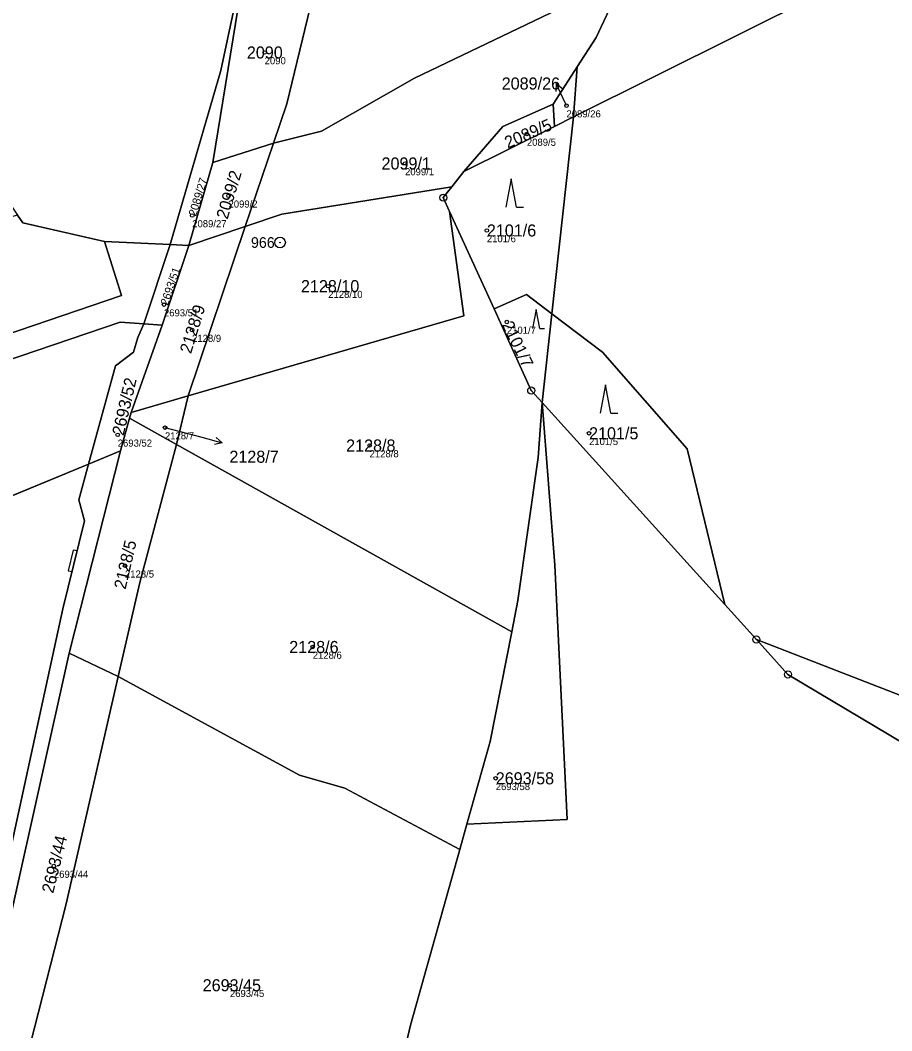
# Model space of a CAD drawing. Extents: x -761891 to -756141, y -1178507 to -1171885.
# Drawn here: x -757305.4 to -757182.7, y -1174721.1 to -1174578.8 of the extents above; entities that cross this region are included whole.
import ezdxf

# ---------------------------------------------------------------- set-up
doc = ezdxf.new("R2010")
doc.units = 0
for name, color, linetype in [('Definiční body', 7, 'Continuous'), ('Hranice parcel', 7, 'Continuous'), ('Parcelní čísla', 7, 'Continuous'), ('Polygon parcely', 7, 'Continuous'), ('Pop  PČ popisy', 7, 'Continuous'), ('Věcná břemena k části', 7, 'Continuous'), ('Značky bodu BP', 7, 'Continuous'), ('Značky kultur', 7, 'Continuous')]:
    doc.layers.add(name, color=color, linetype=linetype)

msp = doc.modelspace()

# ---------------------------------------------------------------- linework, layer by layer
at = {"layer": 'Definiční body'}
for centre in [(-757270.99, -1174583.3), (-757228.49, -1174590.78), (-757234.06, -1174594.78), (-757251.22, -1174598.93), (-757276.08, -1174603.48), (-757281.19, -1174606.25), (-757239.7, -1174608.36), (-757262.04, -1174616.2), (-757285.17, -1174618.8), (-757236.88, -1174621.25), (-757281.21, -1174622.39), (-757285.03, -1174636.12), (-757225.31, -1174636.92), (-757291.68, -1174637.14), (-757256.21, -1174638.64), (-757290.66, -1174655.57), (-757264.22, -1174667.01), (-757238.45, -1174685.5), (-757300.67, -1174697.85), (-757275.88, -1174714.64)]:
    msp.add_circle(centre, 0.25, dxfattribs=at)
at = {"layer": 'Hranice parcel'}
for p, q in [((-757123.8, -1174540.68), (-757227.5, -1174592.38)), ((-757230.36, -1174590.6), (-757226.99, -1174585.34)), ((-757226.99, -1174585.34), (-757227.5, -1174592.38)), ((-757230.19, -1174593.72), (-757230.36, -1174590.6)), ((-757227.5, -1174592.38), (-757230.53, -1174620.09)), ((-757227.5, -1174592.38), (-757230.19, -1174593.72)), ((-757230.19, -1174593.72), (-757242.95, -1174600.08)), ((-757278.29, -1174598.8), (-757269.76, -1174596.06)), ((-757273.74, -1174607.81), (-757269.76, -1174596.06)), ((-757278.29, -1174598.8), (-757281.66, -1174610.49)), ((-757242.95, -1174600.08), (-757244.65, -1174602.24)), ((-757305.05, -1174607.29), (-757305.78, -1174606.21)), ((-757244.95, -1174605.67), (-757238.69, -1174619.41)), ((-757293.54, -1174609.9), (-757305.05, -1174607.29)), ((-757281.77, -1174631.66), (-757273.74, -1174607.81)), ((-757281.66, -1174610.49), (-757273.74, -1174607.81)), ((-757293.54, -1174609.9), (-757284.28, -1174610.36)), ((-757287.99, -1174621.52), (-757284.28, -1174610.36)), ((-757281.66, -1174610.49), (-757285.43, -1174621.71)), ((-757284.28, -1174610.36), (-757281.66, -1174610.49)), ((-757238.69, -1174619.41), (-757234.11, -1174617.37)), ((-757234.11, -1174617.37), (-757230.53, -1174620.09)), ((-757238.69, -1174619.41), (-757233.45, -1174630.9)), ((-757230.53, -1174620.09), (-757231.89, -1174632.58)), ((-757230.53, -1174620.09), (-757223.41, -1174625.49)), ((-757285.43, -1174621.71), (-757289.8, -1174634)), ((-757287.99, -1174621.52), (-757285.43, -1174621.71)), ((-757233.45, -1174630.9), (-757231.89, -1174632.58)), ((-757281.77, -1174631.66), (-757289.8, -1174634)), ((-757283.39, -1174638.48), (-757281.77, -1174631.66)), ((-757206.2, -1174661.03), (-757231.89, -1174632.58)), ((-757290.03, -1174634.78), (-757291.3, -1174639.4)), ((-757289.8, -1174634), (-757290.03, -1174634.78)), ((-757290.03, -1174634.78), (-757283.39, -1174638.48)), ((-757291.3, -1174639.4), (-757298.5, -1174667.87)), ((-757295.79, -1174641.25), (-757291.3, -1174639.4)), ((-757283.39, -1174638.48), (-757236.2, -1174664.86)), ((-757416.09, -1174690.9), (-757295.79, -1174641.25)), ((-757201.75, -1174665.95), (-757206.2, -1174661.03)), ((-757176.72, -1174675.68), (-757201.75, -1174665.95)), ((-757298.5, -1174667.87), (-757310.55, -1174721.65)), ((-757298.5, -1174667.87), (-757291.6, -1174671.17)), ((-757243.51, -1174695.54), (-757242.5, -1174691.95))]:
    msp.add_line(p, q, dxfattribs=at)
for points in [[(-757269.76, -1174596.06), (-757267.89, -1174590.55), (-757263.11, -1174570.89)], [(-757284.28, -1174610.36), (-757277.14, -1174585.86), (-757274.34, -1174572.62)], [(-757274.34, -1174572.62), (-757274.74, -1174576.9), (-757278.29, -1174598.8)], [(-757226.99, -1174585.34), (-757224.32, -1174581.18), (-757220.37, -1174572.74)], [(-757226.28, -1174575.58), (-757249.88, -1174586.9), (-757263, -1174594.39), (-757269.76, -1174596.06)], [(-757242.95, -1174600.08), (-757237.47, -1174593.73), (-757230.36, -1174590.6)], [(-757273.74, -1174607.81), (-757268.58, -1174606.07), (-757244.65, -1174602.24)], [(-757244.65, -1174602.24), (-757245.83, -1174603.74), (-757244.95, -1174605.67)], [(-757244.95, -1174605.67), (-757242.93, -1174620.38), (-757281.77, -1174631.66)], [(-757418.37, -1174667.51), (-757332.66, -1174631.63), (-757291.17, -1174617.5), (-757293.54, -1174609.9)], [(-757438.65, -1174676.61), (-757426.45, -1174674.68), (-757331.41, -1174634.9), (-757291.35, -1174621.26), (-757287.99, -1174621.52)], [(-757295.79, -1174641.25), (-757292, -1174627.42), (-757289.48, -1174625.51), (-757288.83, -1174623.42), (-757287.99, -1174621.52)], [(-757223.41, -1174625.49), (-757211.48, -1174639.13), (-757206.2, -1174661.03)], [(-757231.89, -1174632.58), (-757230.11, -1174655.47), (-757228.41, -1174691.28), (-757242.5, -1174691.95)], [(-757236.2, -1174664.86), (-757235.34, -1174660.45), (-757232.46, -1174640.33), (-757231.89, -1174632.58)], [(-757283.39, -1174638.48), (-757288.57, -1174657.93), (-757291.6, -1174671.17)], [(-757329.67, -1174778.07), (-757328.15, -1174768.04), (-757311.35, -1174716.27), (-757299.41, -1174661.64), (-757296.34, -1174649.25), (-757297.17, -1174646.29), (-757295.79, -1174641.25)], [(-757242.5, -1174691.95), (-757239.24, -1174680.34), (-757236.2, -1174664.86)], [(-757201.75, -1174665.95), (-757197.3, -1174670.88), (-757174.71, -1174684.35), (-757160.8, -1174691.26)], [(-757291.6, -1174671.17), (-757298.92, -1174703.17), (-757305.03, -1174727.06)], [(-757291.6, -1174671.17), (-757266.08, -1174685.05), (-757259.71, -1174686.88), (-757243.51, -1174695.54)], [(-757261.94, -1174769.24), (-757250.47, -1174720.28), (-757243.51, -1174695.54)]]:
    msp.add_lwpolyline(points, dxfattribs=at)
at = {"layer": 'Polygon parcely'}
for points in [[(-757277.14, -1174585.86), (-757274.34, -1174572.62), (-757272.91, -1174557.3), (-757273.22, -1174544.36), (-757275.07, -1174516.25), (-757277.16, -1174485.17), (-757278.76, -1174461.42), (-757365.25, -1174502.7), (-757376.7, -1174506.94), (-757366.44, -1174515.76), (-757359.16, -1174526.61), (-757343.07, -1174550.61), (-757327.87, -1174573.27), (-757314.55, -1174593.13), (-757305.78, -1174606.21), (-757305.05, -1174607.29), (-757293.54, -1174609.9), (-757284.28, -1174610.36)], [(-757190.02, -1174504.8), (-757205.55, -1174539.98), (-757220.37, -1174572.74), (-757224.32, -1174581.18), (-757226.99, -1174585.34), (-757227.5, -1174592.38), (-757123.8, -1174540.68), (-757113.37, -1174524.59), (-757161.58, -1174500.61), (-757185.43, -1174489.63)], [(-757123.8, -1174540.68), (-757227.5, -1174592.38), (-757230.53, -1174620.09), (-757223.41, -1174625.49), (-757211.48, -1174639.13), (-757206.2, -1174661.03), (-757201.75, -1174665.95), (-757176.72, -1174675.68), (-757173.64, -1174668.35), (-756993.4, -1174580.8), (-757034, -1174564.9), (-757096.17, -1174530.33)], [(-757263.11, -1174570.89), (-757267.89, -1174590.55), (-757269.76, -1174596.06), (-757263, -1174594.39), (-757249.88, -1174586.9), (-757226.28, -1174575.58), (-757225.87, -1174569.92), (-757213.82, -1174543.91), (-757262.18, -1174566.86)], [(-757267.89, -1174590.55), (-757263.11, -1174570.89), (-757263.22, -1174567.35), (-757274.34, -1174572.62), (-757274.74, -1174576.9), (-757278.29, -1174598.8), (-757269.76, -1174596.06)], [(-757281.66, -1174610.49), (-757278.29, -1174598.8), (-757274.74, -1174576.9), (-757274.34, -1174572.62), (-757277.14, -1174585.86), (-757284.28, -1174610.36)], [(-757226.28, -1174575.58), (-757249.88, -1174586.9), (-757263, -1174594.39), (-757269.76, -1174596.06), (-757273.74, -1174607.81), (-757268.58, -1174606.07), (-757244.65, -1174602.24), (-757242.95, -1174600.08), (-757237.47, -1174593.73), (-757230.36, -1174590.6), (-757226.99, -1174585.34), (-757224.32, -1174581.18), (-757220.37, -1174572.74)], [(-757230.19, -1174593.72), (-757227.5, -1174592.38), (-757226.99, -1174585.34), (-757230.36, -1174590.6)], [(-757230.36, -1174590.6), (-757237.47, -1174593.73), (-757242.95, -1174600.08), (-757230.19, -1174593.72)], [(-757244.65, -1174602.24), (-757245.83, -1174603.74), (-757244.95, -1174605.67), (-757238.69, -1174619.41), (-757234.11, -1174617.37), (-757230.53, -1174620.09), (-757227.5, -1174592.38), (-757230.19, -1174593.72), (-757242.95, -1174600.08)], [(-757281.66, -1174610.49), (-757273.74, -1174607.81), (-757269.76, -1174596.06), (-757278.29, -1174598.8)], [(-757383.56, -1174628.88), (-757409.63, -1174647.86), (-757438.59, -1174642.88), (-757475.02, -1174659.61), (-757470.72, -1174670.54), (-757446.31, -1174659.44), (-757442.48, -1174657.59), (-757420.33, -1174660.78), (-757418.37, -1174667.51), (-757332.66, -1174631.63), (-757291.17, -1174617.5), (-757293.54, -1174609.9), (-757305.05, -1174607.29), (-757305.78, -1174606.21), (-757316.5, -1174609.22), (-757323.89, -1174597.68), (-757387.26, -1174622.49)], [(-757273.74, -1174607.81), (-757281.77, -1174631.66), (-757242.93, -1174620.38), (-757244.95, -1174605.67), (-757245.83, -1174603.74), (-757244.65, -1174602.24), (-757268.58, -1174606.07)], [(-757232.46, -1174640.33), (-757231.89, -1174632.58), (-757233.45, -1174630.9), (-757238.69, -1174619.41), (-757244.95, -1174605.67), (-757242.93, -1174620.38), (-757281.77, -1174631.66), (-757283.39, -1174638.48), (-757236.2, -1174664.86), (-757235.34, -1174660.45)], [(-757285.43, -1174621.71), (-757289.8, -1174634), (-757281.77, -1174631.66), (-757273.74, -1174607.81), (-757281.66, -1174610.49)], [(-757285.43, -1174621.71), (-757281.66, -1174610.49), (-757284.28, -1174610.36), (-757287.99, -1174621.52)], [(-757233.45, -1174630.9), (-757231.89, -1174632.58), (-757230.53, -1174620.09), (-757234.11, -1174617.37), (-757238.69, -1174619.41)], [(-757231.89, -1174632.58), (-757206.2, -1174661.03), (-757211.48, -1174639.13), (-757223.41, -1174625.49), (-757230.53, -1174620.09)], [(-757289.48, -1174625.51), (-757288.83, -1174623.42), (-757287.99, -1174621.52), (-757291.35, -1174621.26), (-757331.41, -1174634.9), (-757426.45, -1174674.68), (-757438.65, -1174676.61), (-757530.17, -1174719.02), (-757678.67, -1174782.52), (-757827.8, -1174846.29), (-757825.79, -1174859.97), (-757693.73, -1174805.47), (-757647.06, -1174786.21), (-757625.7, -1174777.4), (-757603.77, -1174768.35), (-757572.31, -1174755.37), (-757550.49, -1174746.36), (-757528.71, -1174737.37), (-757451.29, -1174705.42), (-757416.09, -1174690.9), (-757295.79, -1174641.25), (-757292, -1174627.42)], [(-757295.79, -1174641.25), (-757291.3, -1174639.4), (-757290.03, -1174634.78), (-757289.8, -1174634), (-757285.43, -1174621.71), (-757287.99, -1174621.52), (-757288.83, -1174623.42), (-757289.48, -1174625.51), (-757292, -1174627.42)], [(-757290.03, -1174634.78), (-757283.39, -1174638.48), (-757281.77, -1174631.66), (-757289.8, -1174634)], [(-757242.5, -1174691.95), (-757243.51, -1174695.54), (-757250.47, -1174720.28), (-757261.94, -1174769.24), (-757162.29, -1174846.51), (-757112.89, -1174833.22), (-757082.9, -1174820.23), (-757053.56, -1174807.32), (-757029.41, -1174799.26), (-757024.74, -1174795.2), (-757021.77, -1174793.63), (-757018.22, -1174787.23), (-757156.63, -1174703.13), (-757160.8, -1174691.26), (-757174.71, -1174684.35), (-757197.3, -1174670.88), (-757201.75, -1174665.95), (-757206.2, -1174661.03), (-757231.89, -1174632.58), (-757230.11, -1174655.47), (-757228.41, -1174691.28)], [(-757231.89, -1174632.58), (-757232.46, -1174640.33), (-757235.34, -1174660.45), (-757236.2, -1174664.86), (-757239.24, -1174680.34), (-757242.5, -1174691.95), (-757228.41, -1174691.28), (-757230.11, -1174655.47)], [(-757298.5, -1174667.87), (-757291.6, -1174671.17), (-757288.57, -1174657.93), (-757283.39, -1174638.48), (-757290.03, -1174634.78), (-757291.3, -1174639.4)], [(-757328.47, -1174779.28), (-757322.61, -1174763), (-757319.01, -1174750.76), (-757310.55, -1174721.65), (-757298.5, -1174667.87), (-757291.3, -1174639.4), (-757295.79, -1174641.25), (-757297.17, -1174646.29), (-757296.34, -1174649.25), (-757299.41, -1174661.64), (-757311.35, -1174716.27), (-757328.15, -1174768.04), (-757329.67, -1174778.07)], [(-757242.5, -1174691.95), (-757239.24, -1174680.34), (-757236.2, -1174664.86), (-757283.39, -1174638.48), (-757288.57, -1174657.93), (-757291.6, -1174671.17), (-757266.08, -1174685.05), (-757259.71, -1174686.88), (-757243.51, -1174695.54)], [(-757329.67, -1174778.07), (-757328.15, -1174768.04), (-757311.35, -1174716.27), (-757299.41, -1174661.64), (-757296.34, -1174649.25), (-757297.17, -1174646.29), (-757295.79, -1174641.25), (-757416.09, -1174690.9)], [(-757174.71, -1174684.35), (-757160.8, -1174691.26), (-757157.83, -1174690.67), (-757172.8, -1174677.2), (-757176.72, -1174675.68), (-757201.75, -1174665.95), (-757197.3, -1174670.88)], [(-757310.55, -1174721.65), (-757305.03, -1174727.06), (-757298.92, -1174703.17), (-757291.6, -1174671.17), (-757298.5, -1174667.87)], [(-757305.03, -1174727.06), (-757261.94, -1174769.24), (-757250.47, -1174720.28), (-757243.51, -1174695.54), (-757259.71, -1174686.88), (-757266.08, -1174685.05), (-757291.6, -1174671.17), (-757298.92, -1174703.17)]]:
    msp.add_lwpolyline(points, close=True, dxfattribs=at)
msp.add_lwpolyline([(-757518.22, -1174700.97), (-757475.44, -1174682.43), (-757438.65, -1174676.61), (-757426.45, -1174674.68), (-757331.41, -1174634.9), (-757291.35, -1174621.26), (-757287.99, -1174621.52), (-757284.28, -1174610.36), (-757293.54, -1174609.9), (-757291.17, -1174617.5), (-757332.66, -1174631.63), (-757418.37, -1174667.51), (-757424.85, -1174670.22), (-757474.54, -1174678.23), (-757519.61, -1174697.76)], dxfattribs=at)
at = {"layer": 'Pop  PČ popisy'}
for p, q in [((-757229.94, -1174587.67), (-757229.97, -1174588.79)), ((-757228.67, -1174590.39), (-757229.94, -1174587.67)), ((-757229.94, -1174587.67), (-757229.06, -1174588.37)), ((-757228.49, -1174590.78), (-757228.67, -1174590.39)), ((-757285.03, -1174636.12), (-757279.86, -1174637.48)), ((-757279.86, -1174637.48), (-757276.96, -1174638.26)), ((-757276.96, -1174638.26), (-757277.8, -1174637.51)), ((-757276.96, -1174638.26), (-757278.06, -1174638.48))]:
    msp.add_line(p, q, dxfattribs=at)
at = {"layer": 'Věcná břemena k části'}
msp.add_lwpolyline([(-757298.64, -1174656.28), (-757298.11, -1174656.4), (-757297.39, -1174653.49), (-757297.95, -1174653.36)], close=True, dxfattribs=at)
at = {"layer": 'Značky bodu BP'}
for centre, radius in [((-757245.83, -1174603.74), 0.5), ((-757245.83, -1174603.74), 0.0303), ((-757268.82, -1174610.06), 0.75), ((-757268.82, -1174610.06), 0.03), ((-757233.45, -1174630.9), 0.5), ((-757233.45, -1174630.9), 0.0303), ((-757201.75, -1174665.95), 0.5), ((-757201.75, -1174665.95), 0.0303), ((-757197.3, -1174670.88), 0.5), ((-757197.3, -1174670.88), 0.0303)]:
    msp.add_circle(centre, radius, dxfattribs=at)
at = {"layer": 'Značky kultur'}
for p, q in [((-757236.29, -1174601.1), (-757237.04, -1174605.1)), ((-757235.54, -1174605.1), (-757236.29, -1174601.1)), ((-757235.54, -1174605.1), (-757234.54, -1174605.1)), ((-757232.76, -1174619.49), (-757233.26, -1174622.17)), ((-757232.26, -1174622.17), (-757232.76, -1174619.49)), ((-757232.26, -1174622.17), (-757231.59, -1174622.17)), ((-757223, -1174630.09), (-757223.75, -1174634.09)), ((-757222.25, -1174634.09), (-757223, -1174630.09)), ((-757222.25, -1174634.09), (-757221.25, -1174634.09))]:
    msp.add_line(p, q, dxfattribs=at)

# ---------------------------------------------------------------- texts
at = {"layer": 'Definiční body'}
for s, p in [('2090', (-757270.99, -1174584.96)), ('2089/26', (-757228.49, -1174592.44)), ('2089/5', (-757234.06, -1174596.44)), ('2099/1', (-757251.22, -1174600.59)), ('2099/2', (-757276.08, -1174605.14)), ('2089/27', (-757281.19, -1174607.91)), ('2101/6', (-757239.7, -1174610.02)), ('2128/10', (-757262.04, -1174617.86)), ('2693/51', (-757285.17, -1174620.46)), ('2101/7', (-757236.88, -1174622.91)), ('2128/9', (-757281.21, -1174624.05)), ('2128/7', (-757285.03, -1174637.78)), ('2693/52', (-757291.68, -1174638.8)), ('2101/5', (-757225.31, -1174638.58)), ('2128/8', (-757256.21, -1174640.3)), ('2128/5', (-757290.66, -1174657.23)), ('2128/6', (-757264.22, -1174668.67)), ('2693/58', (-757238.45, -1174687.16)), ('2693/44', (-757300.67, -1174699.51)), ('2693/45', (-757275.88, -1174716.3))]:
    msp.add_text(s, height=1, dxfattribs=at).set_placement(p)
at = {"layer": 'Parcelní čísla'}
for s, p in [('2090', (-757273.5, -1174584.15)), ('2089/26', (-757237.61, -1174588.52)), ('2099/1', (-757254.53, -1174599.78)), ('2101/6', (-757239.7, -1174609.21)), ('2128/10', (-757265.88, -1174617.05)), ('2101/5', (-757225.31, -1174637.77)), ('2128/8', (-757259.52, -1174639.49)), ('2128/7', (-757275.96, -1174641.07)), ('2128/6', (-757267.53, -1174667.86)), ('2693/58', (-757238.45, -1174686.35)), ('2693/45', (-757279.72, -1174715.49))]:
    msp.add_text(s, height=1.7, dxfattribs=at).set_placement(p)
for s, height, rotation, p in [('2089/5', 1.7, 23, (-757236.77, -1174596.85)), ('2089/27', 1.139, 73, (-757280.65, -1174606.42)), ('2099/2', 1.7, 73, (-757276.23, -1174606.89)), ('2693/51', 1.139, 71, (-757284.63, -1174618.99)), ('2128/9', 1.7, 73, (-757281.36, -1174625.8)), ('2101/7', 1.7, 296, (-757237.64, -1174621.62)), ('2693/52', 1.7, 77, (-757290.85, -1174637.33)), ('2128/5', 1.7, 77, (-757290.58, -1174658.98)), ('2693/44', 1.7, 76, (-757300.77, -1174701.78))]:
    msp.add_text(s, height=height, rotation=rotation, dxfattribs=at).set_placement(p)
at = {"layer": 'Značky bodu BP'}
msp.add_text('966', height=1.5, dxfattribs=at).set_placement((-757272.92, -1174610.81))

doc.saveas('drawing.dxf')
